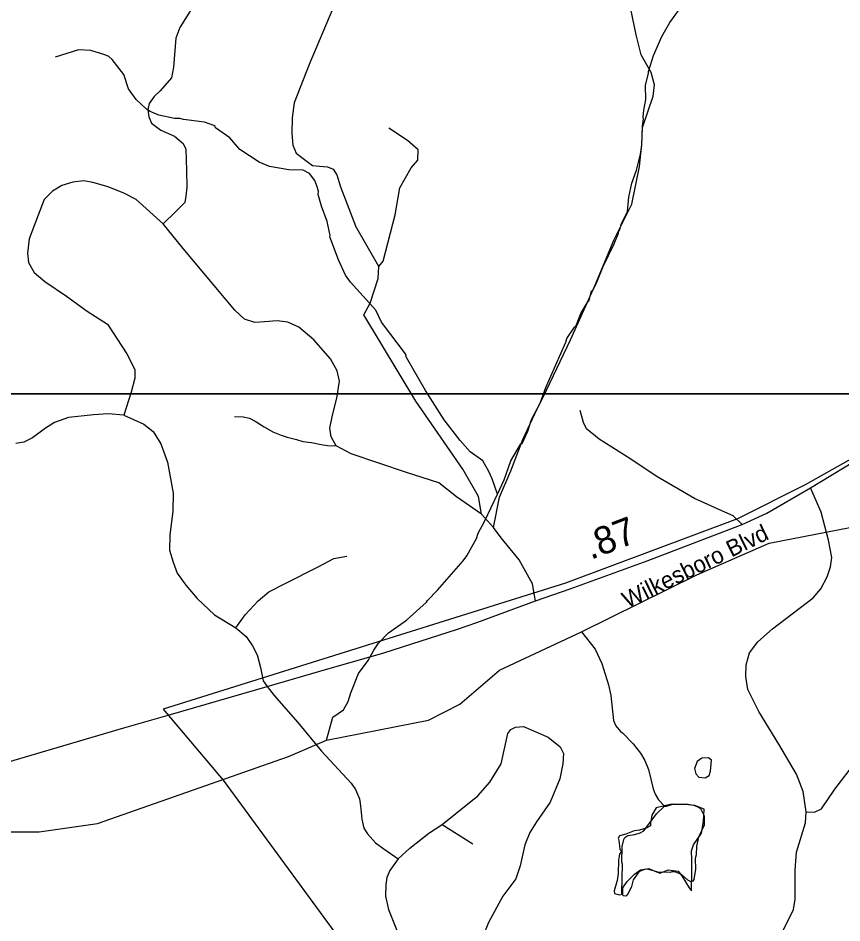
# Model space of a CAD drawing. Extents: x 1159738 to 1321356, y 736314 to 882035.
# Drawn here: x 1268424 to 1272150, y 808613 to 812705 of the extents above; entities that cross this region are included whole.
import ezdxf

# ---------------------------------------------------------------- set-up
doc = ezdxf.new("R2010")
doc.units = 0
for name, color, linetype in [('Exist Boundary Political City Limit New', 7, 'Continuous'), ('Exist Hydrographic Creek Single Shore', 7, 'Continuous'), ('Exist Hydrographic Misc Water Feature', 7, 'Continuous'), ('Exist Hydrographic Pond Under 1500 Sq Ft', 7, 'Continuous'), ('Exist Road Non-System Type 51', 7, 'Continuous'), ('Exist Road Primary NC Attributed', 7, 'Continuous'), ('Exist Road Primary NC Label', 7, 'Continuous'), ('Exist Road Primary NC Mileage Hundredths English Label', 7, 'Continuous'), ('Map Preparation Boundary City Limit Buffer Line', 7, 'Continuous'), ('Map Preparation Inset Cut Line', 7, 'Continuous')]:
    doc.layers.add(name, color=color, linetype=linetype)

msp = doc.modelspace()

# ---------------------------------------------------------------- linework, layer by layer
at = {"layer": 'Exist Boundary Political City Limit New'}
for points in [[(1272345.5, 810797.2), (1271984.5, 810594.3), (1271678.7, 810441.2), (1270900.8, 810150), (1269080.6, 809579.2)], [(1269080.6, 809579.2), (1269351.5, 809258.1), (1270068.4, 808282.3), (1270118.4, 808298.9), (1270156.5, 808307), (1270188.5, 808153.9), (1270089.3, 808019.5), (1269972.6, 807861.1), (1269885, 807715.1), (1269676.6, 807273), (1269647.5, 807047.9), (1269618.3, 806885.3), (1269651.6, 806735.1), (1269676.6, 806585), (1269730.8, 806405.7), (1270039.2, 805367.3), (1270464.4, 804149.6), (1270714.5, 803953.6), (1270947.9, 803590.8), (1271643.9, 801926.9)]]:
    msp.add_lwpolyline(points, dxfattribs=at)
at = {"layer": 'Exist Hydrographic Creek Single Shore'}
msp.add_lwpolyline([(1268389.8, 809024.5), (1268519.1, 809024.5), (1268783.7, 809063.2), (1269648, 809366.2), (1269819.8, 809439.5), (1270279.9, 809529.9), (1270422.9, 809602.5), (1270602, 809756.5), (1270972.9, 809929.6), (1271494.1, 810187.6), (1271820.7, 810330.6), (1272185.9, 810401)], dxfattribs=at)
at = {"layer": 'Exist Hydrographic Misc Water Feature'}
for points in [[(1270592.4, 810551.7), (1270623.1, 810616.3), (1270653.7, 810703.4), (1270698, 810779.7), (1270704.1, 810781.8), (1270729.8, 810837), (1270746.2, 810890.3), (1270785.7, 810963.3), (1270811.8, 811034.5), (1270902.1, 811239.7), (1270906.7, 811255.6), (1270941, 811307.5), (1270948.5, 811314.3), (1270969.1, 811368.8), (1271002.3, 811424.6), (1271008, 811428.4), (1271017.3, 811472.1), (1271023.3, 811473.9), (1271038.3, 811503.5), (1271070.7, 811582.5), (1271119.8, 811684.9), (1271139.3, 811732.3), (1271139.5, 811740.3), (1271145.8, 811748.1), (1271152.5, 811771.9), (1271180.3, 811831), (1271186.2, 811894.9), (1271200.2, 811958.4), (1271222, 812017.8), (1271240.2, 812089.2), (1271245.4, 812129), (1271248.1, 812217), (1271253.1, 812248.8), (1271251.4, 812256.9), (1271254.3, 812288.8), (1271263.8, 812336.5), (1271261.7, 812400.6), (1271276.4, 812456.1), (1271275.7, 812464.1), (1271297.9, 812535.5), (1271336.6, 812622.3), (1271372.4, 812685.2), (1271439.4, 812779.1)], [(1270592.4, 810551.7), (1270569.1, 810622), (1270554.2, 810654.5), (1270525.7, 810703.4), (1270469.7, 810743.4), (1270424.4, 810794.6), (1270351.2, 810888.9), (1270267.2, 811021.5), (1270181.7, 811170.3), (1270176.2, 811186.5), (1270068.5, 811329.8), (1270042.2, 811384.7), (1269927.9, 811510.3), (1269905, 811543), (1269873, 811612), (1269835.1, 811715.6), (1269836.3, 811721.2), (1269822.2, 811785.6), (1269796.4, 811854.5), (1269782, 811906.9), (1269782.5, 811922.9), (1269775.2, 811947.1), (1269766, 811971.4), (1269742.9, 812002.1), (1269713.3, 812017.1), (1269649.3, 812019.1), (1269561.7, 812033.8), (1269514.4, 812053.3), (1269427.7, 812110.3), (1269381.6, 812163.5), (1269317, 812209.5), (1269315.1, 812215.6), (1269309.3, 812219.8), (1269267.8, 812235.1), (1269172, 812246.1), (1269156.1, 812250.6), (1269132.1, 812251.3), (1269060.6, 812265.6), (1269021.1, 812282.8), (1269005.4, 812293.3), (1268958.7, 812336.8), (1268924.1, 812385.9), (1268902.2, 812450.6), (1268850.2, 812518.2), (1268834.5, 812530.7), (1268816.8, 812539.3), (1268753.4, 812559.3), (1268697.4, 812561), (1268592.3, 812528.3)], [(1269819.8, 809439.5), (1269848.2, 809543), (1269895.9, 809577.1), (1269918, 809614.5), (1269929.9, 809653.7), (1269963.9, 809740.5), (1270007.8, 809799.5), (1270033.2, 809846.7), (1270054.3, 809878.1), (1270099.7, 809924.6), (1270181.5, 809982.1), (1270272, 810063.2), (1270276.2, 810071.1), (1270321.6, 810117.7), (1270437.8, 810250.1), (1270454.5, 810273.6), (1270497, 810352.2), (1270505.7, 810376), (1270535.3, 810431), (1270592.4, 810551.7)], [(1270972.9, 809929.6), (1271033.9, 809851.3), (1271063.9, 809786.4), (1271095, 809689.4), (1271105.6, 809641), (1271118.1, 809528.6), (1271127.4, 809504.3), (1271148.6, 809479.6), (1271158.5, 809473.3), (1271207, 809423.8), (1271239.7, 809380.8), (1271258.6, 809348.2), (1271275.4, 809307.7), (1271296.8, 809219), (1271306, 809194.7), (1271321.3, 809170.2), (1271348.2, 809141.5)], [(1271348.2, 809141.5), (1271356.4, 809141.1), (1271390.8, 809152), (1271454.8, 809150), (1271478.6, 809145.3), (1271502.3, 809136.5), (1271510.1, 809130.3), (1271527.1, 809097.7), (1271527.9, 809055.7), (1271502.2, 809000.5), (1271493, 808960.8), (1271491.8, 808920.8), (1271487.3, 808904.9), (1271487.8, 808856.9), (1271480.3, 808809.1), (1271476.1, 808801.3), (1271468.1, 808799.5), (1271454.3, 808806), (1271425, 808832.9), (1271395.4, 808843.8), (1271381.4, 808844.2), (1271373.3, 808840.5), (1271317.3, 808842.2), (1271277.7, 808855.5), (1271261.7, 808856), (1271237.4, 808846.8), (1271229.1, 808839), (1271206.1, 808807.7), (1271199.3, 808778), (1271184.3, 808746.4), (1271173.9, 808734.7), (1271162, 808735.1), (1271156.1, 808741.3), (1271154.4, 808749.4), (1271158.4, 808879.3), (1271154.6, 808887.4), (1271156.7, 808959.3), (1271163.7, 808991.1), (1271168, 808999), (1271182.3, 809008.5), (1271214.4, 809013.5), (1271238.6, 809020.7), (1271254.9, 809030.3), (1271311.3, 809106.5), (1271348.2, 809141.5)]]:
    msp.add_lwpolyline(points, dxfattribs=at)
at = {"layer": 'Exist Hydrographic Pond Under 1500 Sq Ft'}
for points in [[(1271496.5, 809342.6), (1271484.4, 809310.9), (1271490.4, 809286.7), (1271504, 809271.6), (1271532.7, 809270), (1271550.8, 809280.6), (1271555.4, 809298.8), (1271559.9, 809348.7), (1271546.3, 809359.3), (1271517.6, 809357.7)], [(1271310.6, 809134), (1271291, 809100.7), (1271284.9, 809064.4), (1271284.9, 809052.3), (1271265.3, 809041.7), (1271235.1, 809032.7), (1271210.9, 809029.6), (1271173.1, 809014.5), (1271144.4, 809007), (1271138.4, 808996.4), (1271139.9, 808993.4), (1271142.9, 808975.2), (1271145.9, 808945), (1271153.5, 808937.4), (1271144.4, 808923.8), (1271139.9, 808896.6), (1271138.4, 808836.1), (1271133.8, 808804.4), (1271120.2, 808759), (1271121.8, 808746.9), (1271142.9, 808740.9), (1271159.5, 808743.9), (1271159.5, 808772.6), (1271179.2, 808799.8), (1271212.4, 808833.1), (1271239.6, 808852.7), (1271277.4, 808858.8), (1271304.6, 808846.7), (1271327.2, 808837.6), (1271365, 808852.7), (1271410.3, 808846.7), (1271427, 808825.5), (1271460.2, 808771.1), (1271470.8, 808759), (1271472.3, 808840.6), (1271472.3, 808898.1), (1271470.8, 808938.9), (1271479.8, 808966.1), (1271516.1, 809019.1), (1271523.7, 809072), (1271526.7, 809127.9), (1271485.9, 809144.6), (1271442.1, 809149.1), (1271374.1, 809149.1)]]:
    msp.add_lwpolyline(points, close=True, dxfattribs=at)
at = {"layer": 'Exist Road Non-System Type 51'}
for p, q in [((1270574.1, 810401.7), (1270520.6, 810461.5)), ((1270764.9, 810070.4), (1270760.5, 810094.6))]:
    msp.add_line(p, q, dxfattribs=at)
for points in [[(1270202.2, 813153.4), (1269986.1, 812937), (1269847.6, 812747.8), (1269741.2, 812495.9), (1269673.8, 812321.2), (1269663.7, 812253.6), (1269662, 812182.7), (1269667.1, 812130.3), (1269682.3, 812094.8), (1269719.4, 812066), (1269756.6, 812039), (1269787, 812035.6), (1269824.2, 812032.2), (1269849.5, 812022.1), (1269866.4, 811996.7), (1269883.3, 811942.7), (1269950.9, 811765.4)], [(1270574.1, 810401.7), (1270602.4, 810537.9), (1270653.4, 810657), (1270707.3, 810798.8), (1270761.2, 810915.1), (1270815, 811022.9), (1270922.7, 811249.9), (1271033.3, 811493.8), (1271121.1, 811703.7), (1271200.4, 811863.7), (1271234.4, 812033.9), (1271245.7, 812133.2), (1271248.6, 812209.8), (1271296.7, 812351.6), (1271302.4, 812402.7), (1271288.2, 812459.4), (1271242.9, 812538.8), (1271220.2, 812629.6), (1271186.2, 812791.3), (1271189.1, 812835.4)], [(1269245, 812806), (1269155.9, 812663), (1269137.3, 812614), (1269127.2, 812483.9), (1269118.8, 812434.9), (1269066.4, 812375.7), (1269039.6, 812351)], [(1269039.6, 812351), (1269017.6, 812318.9), (1269010.8, 812290.1), (1269015.9, 812258), (1269027.7, 812229.3), (1269070, 812198.9), (1269132.4, 812171.8), (1269171.3, 812138), (1269183.1, 812112.7), (1269186.5, 812016.3), (1269188.1, 811940.8), (1269183.1, 811900.3), (1269178, 811871.5), (1269135.8, 811829.3), (1269080.1, 811774.3)], [(1270055.8, 811581), (1270075.3, 811605.2), (1270129.3, 811814.8), (1270151.3, 811938.2), (1270201.9, 812027.8), (1270232.3, 812063.3), (1270234, 812108.9), (1270185.1, 812151.1), (1270100.6, 812206.9)], [(1269080.1, 811774.3), (1268958.5, 811884.2), (1268902.8, 811912.9), (1268831.8, 811941.6), (1268762.6, 811961.9), (1268722, 811968.7), (1268671.4, 811963.6), (1268622.4, 811948.4), (1268580.2, 811923), (1268543, 811884.2), (1268516, 811813.2), (1268473.8, 811706.7), (1268467, 811642.5), (1268472.1, 811600.2), (1268497.4, 811554.6), (1268544.7, 811514), (1268642.7, 811448.1), (1268737.2, 811380.5), (1268828.4, 811320.3), (1268916.2, 811186.8), (1268951.7, 811115.8), (1268951.7, 811076.9), (1268936.5, 811012.7), (1268902.7, 810909.6)], [(1269862.4, 810770.5), (1269841, 810810.7), (1269834.3, 810851.3), (1269846.1, 810908.7), (1269866.4, 810986.5), (1269878.2, 811062.5), (1269868.1, 811109.8), (1269837.6, 811163.9), (1269761.6, 811250.1), (1269694.1, 811307.6), (1269643.8, 811330.5), (1269596.5, 811335.5), (1269539.1, 811332.1), (1269495.2, 811328.8), (1269447.9, 811344), (1269404, 811384.5), (1269170.9, 811663.4), (1269080.1, 811774.3)], [(1270520.6, 810461.5), (1270506.4, 810540.9), (1270435.5, 810665.7), (1270222.9, 810972.1), (1269987.7, 811363.5), (1270016.1, 811416.5), (1270052.9, 811527.1), (1270055.8, 811581), (1269950.9, 811765.4)], [(1271698.8, 810415.7), (1271658.3, 810454.6), (1271621.1, 810471.5), (1271484.3, 810532.3), (1271310.3, 810633.7), (1271195.5, 810709.8), (1271052.3, 810800.2), (1270994.9, 810847.5), (1270981.4, 810876.2), (1270966.2, 810930.3)], [(1268902.7, 810909.6), (1268831.7, 810915.6), (1268765.9, 810910.5), (1268652.7, 810898.7), (1268588.5, 810876.7), (1268548, 810851.3), (1268488.9, 810807.4), (1268450, 810787.1), (1268414.6, 810782)], [(1268902.7, 810909.6), (1268946.5, 810890.1), (1268993.7, 810868.1), (1269036, 810836), (1269069.7, 810780.2), (1269100.1, 810697.4), (1269125.5, 810557.1), (1269123.8, 810474.3), (1269110.3, 810367.8), (1269108.7, 810299.3), (1269125.6, 810245.2), (1269144.1, 810194.5), (1269183, 810140.4), (1269233.7, 810079.6), (1269313, 810006.9), (1269409.1, 809947.9)], [(1269403.9, 810903.8), (1269442, 810901.4), (1269471.8, 810895.4), (1269496.8, 810882.3), (1269537.3, 810857.3), (1269576.6, 810834.6), (1269613.6, 810819.1), (1269641, 810809.6), (1269683.9, 810798.9), (1269712.5, 810790.5), (1269751.8, 810785.7), (1269795.9, 810776.2), (1269823.3, 810772.6), (1269862.4, 810770.5)], [(1270520.6, 810461.5), (1270407.9, 810540.7), (1270326.8, 810603.2), (1270181.6, 810650.5), (1269931.6, 810735), (1269862.4, 810770.5)], [(1271989.3, 809115.6), (1271974.7, 809206.8), (1271945.5, 809285.2), (1271865.3, 809422.1), (1271774.2, 809569.8), (1271725.1, 809669.3), (1271716, 809727.7), (1271717.8, 809780.6), (1271732.4, 809835.3), (1271770.7, 809884.5), (1271836.3, 809942.9), (1272020.9, 810083.3), (1272054.7, 810123.9), (1272083.4, 810178), (1272098.6, 810223.6), (1272105.3, 810265.8), (1272090.1, 810343.6), (1272056.4, 810470.3), (1272009.1, 810580.2)], [(1270760.5, 810094.6), (1270750.8, 810146.9), (1270691.2, 810254.7), (1270609, 810354), (1270574.1, 810401.7)], [(1269409.1, 809947.9), (1269451.4, 810007.1), (1269510.6, 810069.9), (1269558.9, 810109.8), (1269630.1, 810147.2), (1269782.3, 810223.4), (1269851.9, 810261.4), (1269911.1, 810272.2)], [(1271989.3, 809115.6), (1272026.8, 809114.7), (1272058, 809129.1), (1272117.9, 809217.8), (1272213.2, 809341.8), (1272330.7, 809507.3), (1272397.8, 809610.5), (1272457.8, 809665.7), (1272510.5, 809696.9), (1272594.4, 809728.1), (1272822.2, 809773.6), (1272920.5, 809809.6), (1273088.3, 809898.4), (1273253.8, 810040), (1273438.4, 810179.1)], [(1269409.1, 809947.9), (1269455.9, 809907.9), (1269484.9, 809866.9), (1269505.4, 809825.8), (1269521.1, 809767.8), (1269533.2, 809707.3), (1269550.8, 809682.9)], [(1269550.8, 809682.9), (1269582.5, 809642.4), (1269689.5, 809519.9), (1269796.6, 809389.7), (1269931.5, 809245.4), (1269951.2, 809217.2), (1269968.3, 809174.3), (1269973.4, 809142.6), (1269978.6, 809082.7), (1269988.8, 809041.5), (1270005.1, 809015.8), (1270040.2, 808975.6), (1270078.6, 808948.6), (1270142.8, 808903.2)], [(1270342.3, 809058.3), (1270404.7, 809108.2), (1270503.2, 809188.4), (1270557.8, 809250.4), (1270608.9, 809332.5), (1270628.9, 809421.9), (1270639.9, 809469.3), (1270652.6, 809487.6), (1270674.5, 809498.5), (1270710.9, 809502.2), (1270822.1, 809452.9), (1270876.8, 809409.1), (1270891.4, 809379.9), (1270887.8, 809332.5), (1270875, 809265), (1270831.2, 809159.2), (1270769.3, 809069.8), (1270738.3, 809022.4), (1270716.4, 808965.9), (1270694.5, 808871), (1270676.3, 808812.7), (1270616.2, 808734.2), (1270552.4, 808614.5), (1270501.4, 808488.6)], [(1271858.2, 808063), (1271849.1, 808108.6), (1271792.6, 808219.9), (1271770.7, 808285.5), (1271770.7, 808331.1), (1271788.9, 808387.7), (1271827.2, 808462.5), (1271931, 808673.6), (1271938.3, 808721), (1271938.3, 808852.3), (1271945.5, 808933.2), (1271985.6, 809066.4), (1271989.3, 809115.6)], [(1270142.8, 808903.2), (1270195.9, 808951.2), (1270281.5, 809018.9), (1270342.3, 809058.3)], [(1270342.3, 809058.3), (1270481.3, 808971.4)], [(1270142.8, 808903.2), (1270106, 808850.1), (1270092.3, 808818.4), (1270087.1, 808786.7), (1270086.3, 808734.5), (1270100, 808673.6), (1270141.9, 808568.9), (1270149.6, 808525.2), (1270154.8, 808442.1), (1270165, 808347.9), (1270192.4, 808254.5), (1270222.3, 808190.8), (1270230, 808161.6), (1270230.9, 808141.1)]]:
    msp.add_lwpolyline(points, dxfattribs=at)
at = {"layer": 'Exist Road Primary NC Attributed'}
for points in [[(1269103.4, 809552.2), (1269550.8, 809682.9), (1269789.3, 809751.1), (1270079.2, 809835.1), (1270412.5, 809942.2), (1270498.8, 809971.9), (1270764.9, 810070.4), (1270920.8, 810124.2), (1271269, 810250.8), (1271698.8, 810415.7), (1271810.3, 810466.4), (1272009.1, 810580.2), (1272200.4, 810696.3), (1272351.2, 810766.6), (1272647.8, 810896.2), (1272805.8, 810947.2), (1273384.8, 811133)], [(1267007.9, 808655.9), (1267101, 808752.6), (1267174.1, 808820.3), (1267218.6, 808853.8), (1267374.6, 808968.3), (1267526.1, 809054.8), (1267726.6, 809143.8), (1268012.1, 809233.8), (1268902.4, 809494.9), (1269103.4, 809552.2)]]:
    msp.add_lwpolyline(points, dxfattribs=at)
at = {"layer": 'Map Preparation Boundary City Limit Buffer Line'}
for points in [[(1272345.5, 810797.2), (1271984.5, 810594.3), (1271678.7, 810441.2), (1270900.8, 810150), (1269080.6, 809579.2)], [(1269080.6, 809579.2), (1269351.5, 809258.1), (1270068.4, 808282.3), (1270118.4, 808298.9), (1270156.5, 808307), (1270188.5, 808153.9), (1270089.3, 808019.5), (1269972.6, 807861.1), (1269885, 807715.1), (1269676.6, 807273), (1269647.5, 807047.9), (1269618.3, 806885.3), (1269651.6, 806735.1), (1269676.6, 806585), (1269730.8, 806405.7), (1270039.2, 805367.3), (1270464.4, 804149.6), (1270714.5, 803953.6), (1270947.9, 803590.8), (1271643.9, 801926.9)]]:
    msp.add_lwpolyline(points, dxfattribs=at)
at = {"layer": 'Map Preparation Inset Cut Line'}
for points in [[(1261974.5, 811005.5), (1261974.5, 820370.5), (1275065, 820370.5), (1275065, 829295.5), (1309748.5, 829295.5), (1309748.5, 816385.3), (1289258, 816385.3), (1289258, 811005.5)], [(1213574.8, 811005.5), (1289258, 811005.5), (1289258, 782300.2), (1274049.2, 782296.9), (1274049.2, 766757), (1213574.8, 766757)]]:
    msp.add_lwpolyline(points, close=True, dxfattribs=at)

# ---------------------------------------------------------------- texts
at = {"layer": 'Exist Road Primary NC Label'}
msp.add_text('Wilkesboro Blvd', height=75, rotation=26.0698, dxfattribs=at).set_placement((1271179.8, 810035.2))
at = {"layer": 'Exist Road Primary NC Mileage Hundredths English Label'}
msp.add_text('.87', height=125, rotation=20.9853, dxfattribs=at).set_placement((1271014.4, 810254.5))

doc.saveas('drawing.dxf')
